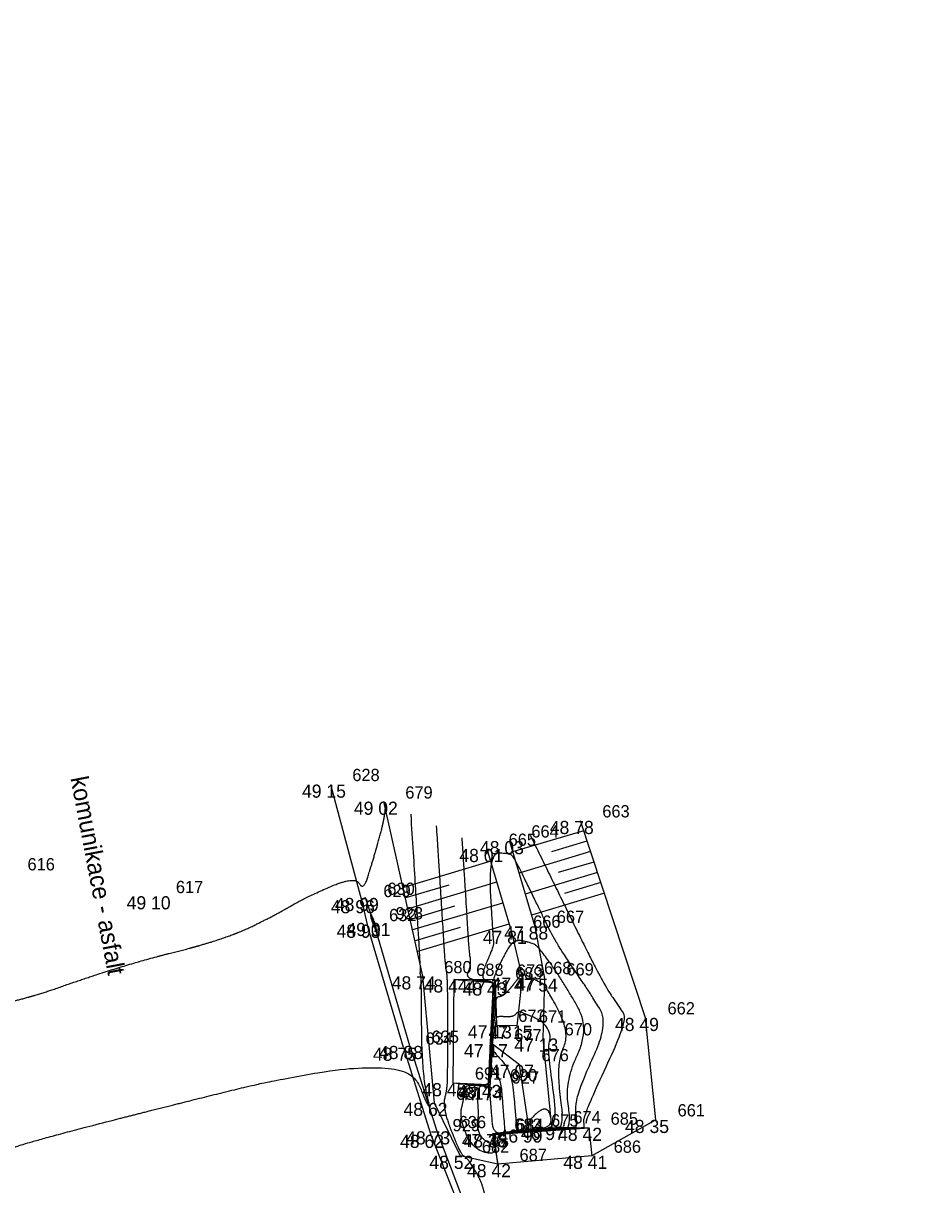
# Model space of a CAD drawing. Extents: x -704017 to -701500, y -1008977 to -1008450.
# Drawn here: x -703690.97 to -703670.74, y -1008699.18 to -1008672.65 of the extents above; entities that cross this region are included whole.
import ezdxf

# ---------------------------------------------------------------- set-up
doc = ezdxf.new("R2010")
doc.units = 0
for name, color, linetype in [('Z_bet_konstrukce', 7, 'Continuous'), ('Z_body', 7, 'Continuous'), ('Z_body_cisla', 7, 'Continuous'), ('Z_body_vysky', 7, 'Continuous'), ('Z_komunikace', 7, 'Continuous'), ('Z_obruby', 7, 'Continuous'), ('Z_popis', 7, 'Continuous'), ('Z_teren_hrany_paty', 7, 'Continuous'), ('Z_vrstevnice_hlavni', 7, 'Continuous'), ('Z_vrstevnice_vedlejsi', 7, 'Continuous')]:
    doc.layers.add(name, color=color, linetype=linetype)

# ---------------------------------------------------------------- blocks, each defined once
blk = doc.blocks.new('POINT_DISPLAY')
blk.add_line((0, 0), (0, 0))

msp = doc.modelspace()

# ---------------------------------------------------------------- linework, layer by layer
at = {"layer": 'Z_bet_konstrukce'}
for p, q in [((-703681.15, -1008696.86), (-703681.12, -1008694.49)), ((-703681.12, -1008694.49), (-703680.23, -1008694.56)), ((-703680.23, -1008694.56), (-703680.35, -1008696.9)), ((-703680.35, -1008696.9), (-703681.15, -1008696.86)), ((-703680.21, -1008698.03), (-703678.05, -1008697.88)), ((-703678.05, -1008697.88), (-703677.98, -1008698.52)), ((-703680.13, -1008698.71), (-703680.21, -1008698.03)), ((-703677.98, -1008698.52), (-703680.13, -1008698.71))]:
    msp.add_line(p, q, dxfattribs=at)
at = {"layer": 'Z_komunikace'}
for p, q in [((-703683.95, -1008690.04), (-703683.24, -1008692.68)), ((-703683.24, -1008692.68), (-703683.11, -1008693.24)), ((-703682.28, -1008696.05), (-703683.11, -1008693.24)), ((-703682.28, -1008696.05), (-703681.66, -1008698.04)), ((-703681.66, -1008698.04), (-703680.86, -1008700.06))]:
    msp.add_line(p, q, dxfattribs=at)
at = {"layer": 'Z_obruby'}
for p, q in [((-703683.15, -1008692.63), (-703683.24, -1008692.68)), ((-703682.96, -1008693.2), (-703683.15, -1008692.63)), ((-703682.14, -1008696.01), (-703682.96, -1008693.2)), ((-703682.14, -1008696.01), (-703681.52, -1008697.96)), ((-703681.52, -1008697.96), (-703680.74, -1008700))]:
    msp.add_line(p, q, dxfattribs=at)
at = {"layer": 'Z_teren_hrany_paty'}
for p, q in [((-703682.74, -1008690.43), (-703681.85, -1008694.42)), ((-703676.75, -1008695.37), (-703678.24, -1008690.87)), ((-703678.16, -1008691.1), (-703679.79, -1008691.58)), ((-703680.38, -1008691.51), (-703679.82, -1008693.38)), ((-703679.86, -1008691.33), (-703679.28, -1008693.28)), ((-703678.09, -1008691.33), (-703678.9, -1008691.58)), ((-703682.3, -1008692.39), (-703680.3, -1008691.79)), ((-703678.01, -1008691.57), (-703679.64, -1008692.06)), ((-703677.85, -1008692.05), (-703679.5, -1008692.54)), ((-703677.93, -1008691.81), (-703678.75, -1008692.05)), ((-703682.19, -1008692.88), (-703680.15, -1008692.26)), ((-703677.77, -1008692.28), (-703678.6, -1008692.53)), ((-703682.25, -1008692.63), (-703681.24, -1008692.33)), ((-703677.69, -1008692.52), (-703679.36, -1008693.02)), ((-703682.14, -1008693.12), (-703681.11, -1008692.81)), ((-703682.09, -1008693.36), (-703680.01, -1008692.74)), ((-703682.03, -1008693.61), (-703680.98, -1008693.3)), ((-703681.98, -1008693.85), (-703679.87, -1008693.22)), ((-703679.82, -1008693.38), (-703679.57, -1008694.45)), ((-703679.28, -1008693.28), (-703679.06, -1008694.47)), ((-703681.85, -1008694.42), (-703681.58, -1008697.31)), ((-703679.57, -1008694.45), (-703679.69, -1008695.55)), ((-703680.19, -1008694.5), (-703681.12, -1008694.49)), ((-703680.19, -1008694.5), (-703680.16, -1008695.54)), ((-703679.06, -1008694.47), (-703679.1, -1008695.84)), ((-703676.52, -1008697.7), (-703676.75, -1008695.37)), ((-703679.69, -1008695.55), (-703680.16, -1008695.54)), ((-703680.25, -1008695.97), (-703680.31, -1008696.95)), ((-703679.63, -1008696.44), (-703680.25, -1008695.97)), ((-703679.1, -1008695.84), (-703678.9, -1008697.86)), ((-703679.41, -1008697.92), (-703679.63, -1008696.44)), ((-703680.31, -1008696.95), (-703681.15, -1008696.86)), ((-703681.58, -1008697.31), (-703680.99, -1008698.52)), ((-703678.9, -1008697.86), (-703678.05, -1008697.88)), ((-703676.52, -1008697.7), (-703677.98, -1008698.52)), ((-703679.41, -1008697.92), (-703680.25, -1008698.02)), ((-703680.25, -1008698.02), (-703680.13, -1008698.71)), ((-703680.13, -1008698.71), (-703680.99, -1008698.52))]:
    msp.add_line(p, q, dxfattribs=at)
at = {"layer": 'Z_vrstevnice_hlavni'}
for points in [[(-703922.315, -1008675.745), (-703920.255, -1008675.133), (-703919.418, -1008675.195), (-703918.102, -1008675.05), (-703907.476, -1008675.061), (-703903.573, -1008674.82), (-703895.854, -1008673.376), (-703883.381, -1008672.872), (-703883.154, -1008672.873), (-703883.026, -1008672.86), (-703882.65, -1008672.822), (-703871.558, -1008672.747), (-703865.404, -1008672.596), (-703857.13, -1008673.191), (-703849.187, -1008673.851), (-703844.786, -1008674.276), (-703839.886, -1008674.766), (-703834.01, -1008675.565), (-703833.183, -1008675.626), (-703829.469, -1008675.762), (-703820.395, -1008676.551), (-703819.724, -1008676.752), (-703817.382, -1008677.089), (-703816.139, -1008677.242), (-703815.435, -1008677.704), (-703810.643, -1008678.358), (-703808.272, -1008679.033), (-703807.531, -1008678.84), (-703806.611, -1008678.8), (-703806.282, -1008678.478), (-703806.068, -1008678.439), (-703795.343, -1008679.512), (-703795.023, -1008679.508), (-703792.999, -1008679.689), (-703784.232, -1008680.979), (-703779.68, -1008681.63), (-703777.95, -1008682.297), (-703773.55, -1008683.268), (-703771.558, -1008683.33), (-703770.199, -1008683.589), (-703768.615, -1008683.869), (-703766.486, -1008684.2), (-703763.622, -1008684.382), (-703763.274, -1008683.814), (-703758.107, -1008685.597), (-703747.265, -1008688.26), (-703734.24, -1008691.14), (-703731.347, -1008691.033), (-703719.37, -1008696.03), (-703714.47, -1008695.541), (-703711.958, -1008694.506), (-703711.462, -1008694.1), (-703708.051, -1008694.984), (-703708.28, -1008694.756), (-703710.952, -1008693.562), (-703711.492, -1008693.323), (-703717.654, -1008691.487), (-703717.827, -1008691.423), (-703719.306, -1008690.969), (-703722.75, -1008690.026), (-703725.32, -1008689.474), (-703730.383, -1008688.576), (-703736.927, -1008685.88), (-703745.967, -1008683.106), (-703754.684, -1008680.367), (-703761.281, -1008678.34), (-703768.272, -1008676.485), (-703770.148, -1008675.995), (-703771.221, -1008675.767), (-703775.453, -1008674.79), (-703770.459, -1008675.783), (-703770.104, -1008675.853), (-703762.386, -1008677.617), (-703761.163, -1008677.88), (-703758.679, -1008678.634), (-703745.746, -1008682.399), (-703734.594, -1008685.468), (-703729.697, -1008686.757), (-703725.456, -1008687.662), (-703719.782, -1008688.88), (-703717.537, -1008689.322), (-703717.403, -1008689.351), (-703709.593, -1008691.372), (-703709.366, -1008691.421), (-703706.637, -1008691.867), (-703706.298, -1008691.933), (-703705.952, -1008692.261), (-703705.805, -1008692.099), (-703705.32, -1008691.906), (-703704.42, -1008692.75), (-703703.714, -1008694.552), (-703703.917, -1008694.24), (-703703.776, -1008694.961), (-703703.825, -1008695.002), (-703703.638, -1008695.01), (-703703.525, -1008695.005), (-703702.98, -1008694.885), (-703702.167, -1008695.302), (-703701.983, -1008695.08), (-703699.906, -1008695.301), (-703698.649, -1008695.53), (-703697.724, -1008695.968), (-703693.836, -1008695.206), (-703691.559, -1008695.173), (-703688.71, -1008694.164), (-703686.351, -1008693.579), (-703685.115, -1008692.972), (-703684.594, -1008692.654), (-703683.389, -1008692.124), (-703683.2, -1008692.468), (-703683.013, -1008691.897), (-703682.676, -1008690.715), (-703682.693, -1008690.451)], [(-703680.206, -1008698.271), (-703680.484, -1008698.178), (-703680.621, -1008697.822), (-703680.563, -1008697.617), (-703680.618, -1008696.917), (-703680.325, -1008696.931), (-703680.316, -1008696.583), (-703680.237, -1008695.041), (-703680.207, -1008694.884), (-703680.206, -1008694.524), (-703680.559, -1008694.496), (-703680.212, -1008693.715), (-703680.235, -1008693.592), (-703680.352, -1008691.604), (-703679.855, -1008691.61), (-703679.744, -1008691.72), (-703679.141, -1008692.959), (-703678.782, -1008693.691), (-703677.941, -1008694.906), (-703677.597, -1008695.539), (-703678.392, -1008697.216), (-703678.296, -1008697.874), (-703678.449, -1008697.892), (-703679.991, -1008698), (-703680.235, -1008698.024), (-703680.206, -1008698.271)], [(-703683.016, -1008693.096), (-703682.979, -1008693.205), (-703682.934, -1008693.31), (-703682.897, -1008693.416), (-703682.919, -1008693.245), (-703683.055, -1008692.915), (-703683.016, -1008693.096)], [(-703679.421, -1008697.921), (-703679.422, -1008697.907), (-703679.438, -1008697.735), (-703679.119, -1008697.434), (-703678.938, -1008697.481), (-703678.882, -1008697.86), (-703679.4, -1008697.92), (-703679.416, -1008697.921), (-703679.421, -1008697.921)]]:
    msp.add_open_spline(points, degree=2, dxfattribs=at)
at = {"layer": 'Z_vrstevnice_vedlejsi'}
for points in [[(-703903.901, -1008677.414), (-703895.994, -1008675.935), (-703889.404, -1008675.668), (-703883.497, -1008675.709), (-703880.188, -1008675.348), (-703871.92, -1008674.519), (-703871.264, -1008674.488), (-703869.883, -1008674.411), (-703857.019, -1008674.18), (-703851.04, -1008674.21), (-703845.877, -1008674.639), (-703844.914, -1008674.732), (-703843.842, -1008674.839), (-703833.885, -1008676.193), (-703833.602, -1008676.214), (-703827.074, -1008676.454), (-703820.637, -1008677.013), (-703819.085, -1008677.479), (-703817.494, -1008677.708), (-703816.649, -1008677.812), (-703815.145, -1008678.799), (-703813.275, -1008679.054), (-703808.86, -1008680.311), (-703807.479, -1008679.952), (-703807.029, -1008679.932), (-703806.152, -1008679.075), (-703805.581, -1008678.971), (-703797.43, -1008679.786), (-703793.151, -1008680.113), (-703793.068, -1008680.19), (-703791.121, -1008680.56), (-703781.432, -1008681.982), (-703778.695, -1008682.405), (-703771.938, -1008683.858), (-703770.452, -1008684.278), (-703763.828, -1008685.759), (-703763.797, -1008685.768), (-703761.168, -1008686.558), (-703747.818, -1008690.4), (-703742.179, -1008692.485), (-703737.36, -1008694.393), (-703733.156, -1008695.929), (-703727.167, -1008698.103), (-703725.161, -1008698.789), (-703723.896, -1008699.212), (-703720.183, -1008700.697), (-703715.514, -1008702.276), (-703712.41, -1008702.891), (-703710.963, -1008702.88), (-703712.695, -1008701.493), (-703709.645, -1008702.135), (-703708.013, -1008702.153), (-703705.646, -1008702.274), (-703704.578, -1008701.603), (-703704.387, -1008701.057), (-703700.96, -1008699.93), (-703700.202, -1008700.451), (-703699.81, -1008700.652), (-703698.094, -1008698.58), (-703697.691, -1008698.623), (-703697.448, -1008698.667), (-703697.269, -1008698.752), (-703696.517, -1008698.604), (-703691.764, -1008698.535), (-703690.534, -1008698.099), (-703682.28, -1008696.05), (-703681.603, -1008697.7), (-703681.86, -1008696.66), (-703681.871, -1008694.534), (-703681.891, -1008694.375), (-703681.902, -1008694.348), (-703681.882, -1008694.278), (-703682.109, -1008690.719)], [(-703807.297, -1008680.919), (-703806.022, -1008679.671), (-703805.093, -1008679.503), (-703802.305, -1008679.782), (-703793.163, -1008680.481), (-703793.114, -1008680.526), (-703789.296, -1008681.251), (-703783.644, -1008682.081), (-703777.104, -1008683.093), (-703772.76, -1008684.026), (-703768.418, -1008685.255), (-703764.031, -1008686.236), (-703763.232, -1008686.458), (-703751.305, -1008690.045), (-703748.036, -1008691.082), (-703744.91, -1008692.192), (-703733.361, -1008696.411), (-703726.6, -1008698.866), (-703723.975, -1008699.841), (-703720.905, -1008701.411), (-703718.03, -1008702.753), (-703712.267, -1008704.53), (-703710.202, -1008704.791), (-703708.662, -1008704.906), (-703707.603, -1008704.793), (-703707.048, -1008704.993), (-703706.17, -1008704.973), (-703703.74, -1008705.265), (-703702.766, -1008705.456), (-703700.195, -1008705.706), (-703698.282, -1008705.979), (-703696.421, -1008706.348), (-703695.507, -1008706.084), (-703694.795, -1008706.478), (-703693.006, -1008705.814), (-703689.833, -1008705.247), (-703689.662, -1008705.32), (-703687.978, -1008703.873), (-703688.064, -1008702.126), (-703684.422, -1008701.833), (-703683.912, -1008701.534), (-703681.525, -1008700.548), (-703680.76, -1008700.268), (-703679.93, -1008701.64), (-703680.427, -1008699.969), (-703680.401, -1008699.283), (-703680.818, -1008698.558), (-703680.971, -1008698.507), (-703681.394, -1008697.409), (-703681.276, -1008696.992), (-703681.271, -1008696.439), (-703681.266, -1008694.476), (-703681.326, -1008694.152), (-703681.367, -1008693.463), (-703681.525, -1008690.986)], [(-703798.757, -1008680.422), (-703793.175, -1008680.848), (-703793.16, -1008680.862), (-703787.47, -1008681.943), (-703785.855, -1008682.18), (-703775.513, -1008683.78), (-703773.582, -1008684.195), (-703766.383, -1008686.232), (-703764.235, -1008686.712), (-703762.667, -1008687.148), (-703755.549, -1008689.289), (-703748.192, -1008691.622), (-703741.16, -1008694.119), (-703733.566, -1008696.894), (-703729.12, -1008698.508), (-703723.762, -1008700.498), (-703721.872, -1008701.464), (-703715.214, -1008704.572), (-703709.866, -1008706.221), (-703707.712, -1008706.639), (-703706.606, -1008706.329), (-703703.49, -1008707.357), (-703703.315, -1008707.639), (-703702.948, -1008707.636), (-703698.76, -1008708.615), (-703698.56, -1008708.691), (-703697.951, -1008708.744), (-703697.715, -1008708.694), (-703697.228, -1008708.739), (-703694.278, -1008708.207), (-703687.078, -1008709.278), (-703686.155, -1008709.3), (-703685.133, -1008709.324), (-703678.251, -1008709.016), (-703677.568, -1008709.276), (-703675.381, -1008707.211), (-703671.4, -1008709.27), (-703670.44, -1008706.63), (-703672.1, -1008705.867), (-703673.2, -1008705.395), (-703674.586, -1008703.849), (-703672.888, -1008701.59), (-703673.18, -1008699.44)], [(-703679.385, -1008691.195), (-703678.852, -1008692.289), (-703677.745, -1008694.548), (-703677.334, -1008695.143), (-703677.165, -1008695.453), (-703678.188, -1008697.611), (-703678.15, -1008697.878), (-703678.212, -1008697.885), (-703680.135, -1008698.02), (-703680.218, -1008698.028), (-703680.161, -1008698.532), (-703680.727, -1008698.342), (-703681.008, -1008697.615), (-703680.889, -1008697.196), (-703680.913, -1008696.885), (-703680.34, -1008696.913), (-703680.336, -1008696.767), (-703680.233, -1008694.761), (-703680.22, -1008694.696), (-703680.22, -1008694.545), (-703680.878, -1008694.493), (-703680.728, -1008694.155), (-703680.78, -1008693.872), (-703680.863, -1008692.467), (-703680.941, -1008691.253)], [(-703680.322, -1008696.949), (-703680.311, -1008696.949), (-703680.296, -1008696.398), (-703680.241, -1008695.321), (-703680.193, -1008695.073), (-703680.192, -1008694.503), (-703680.241, -1008694.499), (-703680.042, -1008694.052), (-703679.776, -1008693.569), (-703679.372, -1008693.651), (-703679.196, -1008693.735), (-703678.549, -1008694.669), (-703678.029, -1008695.626), (-703678.595, -1008696.82), (-703678.443, -1008697.871), (-703678.687, -1008697.899), (-703679.847, -1008697.98), (-703680.239, -1008698.019), (-703680.28, -1008697.485), (-703680.322, -1008696.949)], [(-703679.966, -1008697.986), (-703680.022, -1008697.26), (-703680.066, -1008696.767), (-703680.285, -1008696.537), (-703680.276, -1008696.214), (-703680.245, -1008695.601), (-703680.18, -1008695.261), (-703680.179, -1008694.877), (-703680.002, -1008694.894), (-703679.648, -1008694.456), (-703679.592, -1008694.356), (-703679.549, -1008694.364), (-703679.351, -1008694.459), (-703679.125, -1008694.581), (-703679.064, -1008694.604), (-703678.461, -1008695.712), (-703678.799, -1008696.425), (-703678.589, -1008697.867), (-703678.925, -1008697.906), (-703679.704, -1008697.96), (-703679.966, -1008697.986)], [(-703679.694, -1008697.954), (-703679.722, -1008697.584), (-703679.813, -1008696.577), (-703680.258, -1008696.108), (-703680.256, -1008696.029), (-703680.249, -1008695.88), (-703680.166, -1008695.45), (-703680.166, -1008695.325), (-703679.779, -1008695.363), (-703679.652, -1008695.206), (-703679.528, -1008695.273), (-703679.088, -1008695.439), (-703678.893, -1008695.799), (-703679.002, -1008696.03), (-703678.736, -1008697.864), (-703679.163, -1008697.913), (-703679.56, -1008697.941), (-703679.694, -1008697.954)]]:
    msp.add_open_spline(points, degree=2, dxfattribs=at)

# ---------------------------------------------------------------- block references
at = {"layer": 'Z_body'}
for p in [(-703683.95, -1008690.04), (-703682.74, -1008690.43), (-703678.24, -1008690.87), (-703680.38, -1008691.51), (-703679.86, -1008691.33), (-703687.98, -1008692.59), (-703683.24, -1008692.68), (-703683.15, -1008692.63), (-703683.11, -1008693.24), (-703682.96, -1008693.2), (-703679.82, -1008693.38), (-703679.28, -1008693.28), (-703681.85, -1008694.42), (-703679.57, -1008694.45), (-703681.12, -1008694.49), (-703680.23, -1008694.56), (-703680.19, -1008694.5), (-703679.06, -1008694.47), (-703676.75, -1008695.37), (-703680.16, -1008695.54), (-703679.69, -1008695.55), (-703682.14, -1008696.01), (-703680.25, -1008695.97), (-703679.1, -1008695.84), (-703682.28, -1008696.05), (-703679.63, -1008696.44), (-703681.15, -1008696.86), (-703680.35, -1008696.9), (-703680.31, -1008696.95), (-703681.58, -1008697.31), (-703678.9, -1008697.86), (-703678.05, -1008697.88), (-703676.52, -1008697.7), (-703681.66, -1008698.04), (-703681.52, -1008697.96), (-703680.25, -1008698.02), (-703680.21, -1008698.03), (-703679.41, -1008697.92), (-703680.99, -1008698.52), (-703677.98, -1008698.52), (-703680.13, -1008698.71)]:
    msp.add_blockref('POINT_DISPLAY', p, dxfattribs=at)

# ---------------------------------------------------------------- texts
at = {"layer": 'Z_body_cisla'}
for s, p in [('628', (-703683.45, -1008689.96)), ('679', (-703682.24, -1008690.36)), ('663', (-703677.74, -1008690.79)), ('664', (-703679.36, -1008691.25)), ('665', (-703679.88, -1008691.44)), ('616', (-703690.87, -1008692)), ('617', (-703687.48, -1008692.52)), ('629', (-703682.74, -1008692.61)), ('630', (-703682.65, -1008692.56)), ('928', (-703682.46, -1008693.12)), ('632', (-703682.61, -1008693.16)), ('666', (-703679.32, -1008693.31)), ('667', (-703678.78, -1008693.2)), ('680', (-703681.35, -1008694.35)), ('688', (-703680.62, -1008694.41)), ('673', (-703679.69, -1008694.43)), ('668', (-703679.07, -1008694.37)), ('669', (-703678.56, -1008694.4)), ('689', (-703679.73, -1008694.49)), ('672', (-703679.66, -1008695.46)), ('671', (-703679.19, -1008695.48)), ('662', (-703676.25, -1008695.29)), ('670', (-703678.6, -1008695.77)), ('634', (-703681.78, -1008695.98)), ('635', (-703681.64, -1008695.94)), ('677', (-703679.75, -1008695.9)), ('676', (-703679.13, -1008696.36)), ('691', (-703680.65, -1008696.78)), ('690', (-703679.85, -1008696.82)), ('927', (-703679.81, -1008696.87)), ('681', (-703681.08, -1008697.24)), ('661', (-703676.02, -1008697.62)), ('636', (-703681.02, -1008697.89)), ('675', (-703678.91, -1008697.85)), ('674', (-703678.4, -1008697.78)), ('685', (-703677.55, -1008697.81)), ('929', (-703681.16, -1008697.96)), ('683', (-703679.75, -1008697.95)), ('684', (-703679.71, -1008697.95)), ('682', (-703680.49, -1008698.45)), ('686', (-703677.48, -1008698.45)), ('687', (-703679.63, -1008698.64))]:
    msp.add_text(s, height=0.28, dxfattribs=at).set_placement(p)
at = {"layer": 'Z_body_vysky'}
for s, p in [('49 15', (-703684.6, -1008690.34)), ('49 02', (-703683.415, -1008690.73)), ('48 78', (-703678.94, -1008691.17)), ('48 01', (-703681.005, -1008691.81)), ('48 03', (-703680.535, -1008691.63)), ('49 10', (-703688.605, -1008692.89)), ('48 96', (-703683.94, -1008692.98)), ('48 99', (-703683.85, -1008692.93)), ('48 93', (-703683.81, -1008693.54)), ('49 01', (-703683.585, -1008693.5)), ('47 81', (-703680.47, -1008693.68)), ('47 88', (-703679.98, -1008693.58)), ('48 74', (-703682.55, -1008694.72)), ('47 47', (-703680.27, -1008694.75)), ('48 44', (-703681.82, -1008694.79)), ('48 43', (-703680.93, -1008694.86)), ('47 71', (-703680.84, -1008694.8)), ('47 54', (-703679.76, -1008694.77)), ('48 49', (-703677.45, -1008695.67)), ('47 13', (-703680.81, -1008695.84)), ('47 15', (-703680.34, -1008695.85)), ('48 88', (-703682.84, -1008696.31)), ('47 17', (-703680.9, -1008696.27)), ('47 13', (-703679.75, -1008696.14)), ('48 75', (-703682.98, -1008696.35)), ('47 07', (-703680.305, -1008696.74)), ('48 45', (-703681.85, -1008697.16)), ('48 43', (-703681.05, -1008697.2)), ('47 74', (-703681.01, -1008697.25)), ('48 62', (-703682.28, -1008697.61)), ('46 97', (-703679.6, -1008698.16)), ('48 42', (-703678.75, -1008698.18)), ('48 35', (-703677.22, -1008698)), ('48 62', (-703682.36, -1008698.34)), ('48 73', (-703682.22, -1008698.26)), ('47 76', (-703680.95, -1008698.32)), ('48 38', (-703680.91, -1008698.33)), ('46 99', (-703680.11, -1008698.22)), ('48 52', (-703681.69, -1008698.82)), ('48 41', (-703678.63, -1008698.82)), ('48 42', (-703680.83, -1008699.01))]:
    msp.add_text(s, height=0.3, dxfattribs=at).set_placement(p)
at = {"layer": 'Z_popis'}
msp.add_text('komunikace - asfalt', height=0.4, rotation=280.8, dxfattribs=at).set_placement((-703689.89, -1008689.89))

doc.saveas('drawing.dxf')
